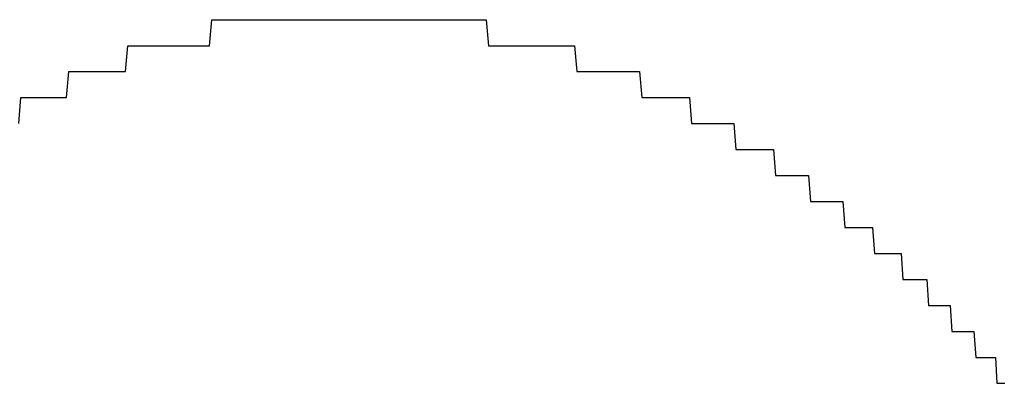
# Model space of a CAD drawing. Extents: x 1107 to 4046, y 937 to 3355.
# Tile 600 of 656: x 2190.579 to 2190.958, y 2702.323 to 2702.463. Entities that reach past the tile are written whole.
import ezdxf

# ---------------------------------------------------------------- set-up
doc = ezdxf.new("R2010")
doc.units = 0
doc.layers.add('KF_VIDA_L___C_REAR', color=7, linetype='CONTINUOUS')

# ---------------------------------------------------------------- blocks, each defined once
blk = doc.blocks.new('KF_VIDA_L___C_REAR')
at = {"layer": 'KF_VIDA_L___C_REAR'}
blk.add_polyline3d([(3.59964, 1013.21, 0), (3.6005, 1013.22, 0), (3.60136, 1013.22, 0), (3.60222, 1013.22, 0), (3.60309, 1013.22, 0), (3.60395, 1013.22, 0), (3.60482, 1013.22, 0), (3.60569, 1013.22, 0), (3.60656, 1013.22, 0), (3.60743, 1013.22, 0), (3.60831, 1013.22, 0), (3.60919, 1013.22, 0), (3.61006, 1013.22, 0), (3.61094, 1013.22, 0), (3.61183, 1013.22, 0), (3.61271, 1013.22, 0), (3.61359, 1013.22, 0), (3.61448, 1013.22, 0), (3.61537, 1013.22, 0), (3.61626, 1013.22, 0), (3.61715, 1013.22, 0), (3.61804, 1013.22, 0), (3.61893, 1013.23, 0), (3.61983, 1013.23, 0), (3.62072, 1013.23, 0), (3.62162, 1013.23, 0), (3.62252, 1013.23, 0), (3.62342, 1013.23, 0), (3.62432, 1013.23, 0), (3.62522, 1013.23, 0), (3.62613, 1013.23, 0), (3.62703, 1013.23, 0), (3.62794, 1013.23, 0), (3.62884, 1013.23, 0), (3.62975, 1013.23, 0), (3.63066, 1013.23, 0), (3.63157, 1013.23, 0), (3.63248, 1013.23, 0), (3.63339, 1013.23, 0), (3.63431, 1013.23, 0), (3.63522, 1013.23, 0), (3.63613, 1013.23, 0), (3.63705, 1013.23, 0), (3.63797, 1013.23, 0), (3.63888, 1013.23, 0), (3.6398, 1013.23, 0), (3.64072, 1013.23, 0), (3.64164, 1013.24, 0), (3.64256, 1013.24, 0), (3.64348, 1013.24, 0), (3.6444, 1013.24, 0), (3.64532, 1013.24, 0), (3.64624, 1013.24, 0), (3.64716, 1013.24, 0), (3.64808, 1013.24, 0), (3.64901, 1013.24, 0), (3.64993, 1013.24, 0), (3.65085, 1013.24, 0), (3.65178, 1013.24, 0), (3.6527, 1013.24, 0), (3.65363, 1013.24, 0), (3.65455, 1013.24, 0), (3.65548, 1013.24, 0), (3.6564, 1013.24, 0), (3.65733, 1013.24, 0), (3.65826, 1013.24, 0), (3.65918, 1013.24, 0), (3.66011, 1013.24, 0), (3.66103, 1013.24, 0), (3.66196, 1013.24, 0), (3.66289, 1013.24, 0), (3.66381, 1013.24, 0), (3.66474, 1013.24, 0), (3.66567, 1013.24, 0), (3.66659, 1013.24, 0), (3.66752, 1013.24, 0), (3.66844, 1013.24, 0), (3.66937, 1013.24, 0), (3.67029, 1013.24, 0), (3.67122, 1013.24, 0), (3.67214, 1013.24, 0), (3.67307, 1013.24, 0), (3.67399, 1013.25, 0), (3.67492, 1013.25, 0), (3.67584, 1013.25, 0), (3.67676, 1013.25, 0), (3.67768, 1013.25, 0), (3.67861, 1013.25, 0), (3.67953, 1013.25, 0), (3.68045, 1013.25, 0), (3.68137, 1013.25, 0), (3.68229, 1013.25, 0), (3.68321, 1013.25, 0), (3.68413, 1013.25, 0), (3.68504, 1013.25, 0), (3.68596, 1013.25, 0), (3.68688, 1013.25, 0), (3.6878, 1013.25, 0), (3.68873, 1013.25, 0), (3.68965, 1013.25, 0), (3.69058, 1013.25, 0), (3.69151, 1013.25, 0), (3.69244, 1013.25, 0), (3.69337, 1013.25, 0), (3.6943, 1013.25, 0), (3.69524, 1013.25, 0), (3.69618, 1013.25, 0), (3.69712, 1013.25, 0), (3.69806, 1013.25, 0), (3.699, 1013.25, 0), (3.69994, 1013.25, 0), (3.70089, 1013.25, 0), (3.70183, 1013.25, 0), (3.70278, 1013.25, 0), (3.70373, 1013.25, 0), (3.70468, 1013.25, 0), (3.70563, 1013.25, 0), (3.70658, 1013.25, 0), (3.70754, 1013.25, 0), (3.70849, 1013.25, 0), (3.70945, 1013.25, 0), (3.71041, 1013.25, 0), (3.71137, 1013.25, 0), (3.71233, 1013.25, 0), (3.71329, 1013.25, 0), (3.71425, 1013.25, 0), (3.71521, 1013.25, 0), (3.71618, 1013.25, 0), (3.71714, 1013.25, 0), (3.71811, 1013.25, 0), (3.71908, 1013.25, 0), (3.72004, 1013.25, 0), (3.72101, 1013.25, 0), (3.72198, 1013.25, 0), (3.72295, 1013.25, 0), (3.72392, 1013.25, 0), (3.7249, 1013.25, 0), (3.72587, 1013.25, 0), (3.72684, 1013.25, 0), (3.72782, 1013.25, 0), (3.72879, 1013.25, 0), (3.72977, 1013.25, 0), (3.73074, 1013.25, 0), (3.73172, 1013.25, 0), (3.73269, 1013.25, 0), (3.73367, 1013.25, 0), (3.73465, 1013.25, 0), (3.73563, 1013.25, 0), (3.73661, 1013.25, 0), (3.73759, 1013.25, 0), (3.73856, 1013.25, 0), (3.73954, 1013.25, 0), (3.74052, 1013.25, 0), (3.7415, 1013.25, 0), (3.74248, 1013.25, 0), (3.74346, 1013.25, 0), (3.74445, 1013.25, 0), (3.74543, 1013.25, 0), (3.74641, 1013.25, 0), (3.74739, 1013.25, 0), (3.74837, 1013.25, 0), (3.74935, 1013.25, 0), (3.75033, 1013.25, 0), (3.75131, 1013.25, 0), (3.75229, 1013.25, 0), (3.75327, 1013.25, 0), (3.75425, 1013.25, 0), (3.75523, 1013.25, 0), (3.75621, 1013.25, 0), (3.75719, 1013.25, 0), (3.75817, 1013.25, 0), (3.75915, 1013.25, 0), (3.76013, 1013.25, 0), (3.76111, 1013.25, 0), (3.76209, 1013.25, 0), (3.76307, 1013.25, 0), (3.76405, 1013.25, 0), (3.76502, 1013.25, 0), (3.766, 1013.25, 0), (3.76698, 1013.25, 0), (3.76795, 1013.25, 0), (3.76893, 1013.25, 0), (3.7699, 1013.25, 0), (3.77088, 1013.25, 0), (3.77185, 1013.25, 0), (3.77282, 1013.25, 0), (3.77379, 1013.25, 0), (3.77476, 1013.25, 0), (3.77573, 1013.25, 0), (3.7767, 1013.25, 0), (3.77767, 1013.25, 0), (3.77864, 1013.25, 0), (3.77961, 1013.25, 0), (3.78057, 1013.24, 0), (3.78154, 1013.24, 0), (3.7825, 1013.24, 0), (3.78347, 1013.24, 0), (3.78443, 1013.24, 0), (3.78539, 1013.24, 0), (3.78635, 1013.24, 0), (3.78731, 1013.24, 0), (3.78827, 1013.24, 0), (3.78923, 1013.24, 0), (3.79019, 1013.24, 0), (3.79114, 1013.24, 0), (3.7921, 1013.24, 0), (3.79305, 1013.24, 0), (3.794, 1013.24, 0), (3.79495, 1013.24, 0), (3.7959, 1013.24, 0), (3.79685, 1013.24, 0), (3.7978, 1013.24, 0), (3.79874, 1013.24, 0), (3.79969, 1013.24, 0), (3.80063, 1013.24, 0), (3.80157, 1013.24, 0), (3.80251, 1013.24, 0), (3.80345, 1013.24, 0), (3.80439, 1013.24, 0), (3.80532, 1013.24, 0), (3.80626, 1013.24, 0), (3.80719, 1013.24, 0), (3.80812, 1013.24, 0), (3.80905, 1013.24, 0), (3.80998, 1013.24, 0), (3.81091, 1013.24, 0), (3.81183, 1013.24, 0), (3.81275, 1013.24, 0), (3.81368, 1013.24, 0), (3.8146, 1013.23, 0), (3.81551, 1013.23, 0), (3.81643, 1013.23, 0), (3.81735, 1013.23, 0), (3.81826, 1013.23, 0), (3.81917, 1013.23, 0), (3.82008, 1013.23, 0), (3.82099, 1013.23, 0), (3.82189, 1013.23, 0), (3.8228, 1013.23, 0), (3.8237, 1013.23, 0), (3.8246, 1013.23, 0), (3.8255, 1013.23, 0), (3.82639, 1013.23, 0), (3.82729, 1013.23, 0), (3.82818, 1013.23, 0), (3.82907, 1013.23, 0), (3.82996, 1013.23, 0), (3.83084, 1013.23, 0), (3.83173, 1013.23, 0), (3.83261, 1013.23, 0), (3.83349, 1013.23, 0), (3.83436, 1013.23, 0), (3.83524, 1013.23, 0), (3.83611, 1013.23, 0), (3.83698, 1013.23, 0), (3.83785, 1013.23, 0), (3.83872, 1013.23, 0), (3.83958, 1013.22, 0), (3.84044, 1013.22, 0), (3.8413, 1013.22, 0), (3.84216, 1013.22, 0), (3.84301, 1013.22, 0), (3.84386, 1013.22, 0), (3.84471, 1013.22, 0), (3.84556, 1013.22, 0), (3.8464, 1013.22, 0), (3.84724, 1013.22, 0), (3.84808, 1013.22, 0), (3.84892, 1013.22, 0), (3.84975, 1013.22, 0), (3.85058, 1013.22, 0), (3.85141, 1013.22, 0), (3.85224, 1013.22, 0), (3.85306, 1013.22, 0), (3.85388, 1013.22, 0), (3.8547, 1013.22, 0), (3.85551, 1013.22, 0), (3.85633, 1013.22, 0), (3.85714, 1013.22, 0), (3.85795, 1013.22, 0), (3.85877, 1013.21, 0), (3.85958, 1013.21, 0), (3.8604, 1013.21, 0), (3.86121, 1013.21, 0), (3.86203, 1013.21, 0), (3.86284, 1013.21, 0), (3.86365, 1013.21, 0), (3.86447, 1013.21, 0), (3.86528, 1013.21, 0), (3.86609, 1013.21, 0), (3.86691, 1013.21, 0), (3.86772, 1013.21, 0), (3.86853, 1013.21, 0), (3.86934, 1013.21, 0), (3.87016, 1013.21, 0), (3.87097, 1013.21, 0), (3.87178, 1013.21, 0), (3.87259, 1013.21, 0), (3.8734, 1013.21, 0), (3.87421, 1013.21, 0), (3.87502, 1013.21, 0), (3.87583, 1013.2, 0), (3.87664, 1013.2, 0), (3.87745, 1013.2, 0), (3.87826, 1013.2, 0), (3.87907, 1013.2, 0), (3.87987, 1013.2, 0), (3.88068, 1013.2, 0), (3.88149, 1013.2, 0), (3.88229, 1013.2, 0), (3.8831, 1013.2, 0), (3.88391, 1013.2, 0), (3.88471, 1013.2, 0), (3.88551, 1013.2, 0), (3.88632, 1013.2, 0), (3.88712, 1013.2, 0), (3.88792, 1013.2, 0), (3.88872, 1013.2, 0), (3.88952, 1013.2, 0), (3.89032, 1013.2, 0), (3.89112, 1013.19, 0), (3.89192, 1013.19, 0), (3.89272, 1013.19, 0), (3.89352, 1013.19, 0), (3.89431, 1013.19, 0), (3.89511, 1013.19, 0), (3.8959, 1013.19, 0), (3.8967, 1013.19, 0), (3.89749, 1013.19, 0), (3.89828, 1013.19, 0), (3.89908, 1013.19, 0), (3.89987, 1013.19, 0), (3.90066, 1013.19, 0), (3.90145, 1013.19, 0), (3.90223, 1013.19, 0), (3.90302, 1013.19, 0), (3.90381, 1013.19, 0), (3.90459, 1013.18, 0), (3.90538, 1013.18, 0), (3.90616, 1013.18, 0), (3.90694, 1013.18, 0), (3.90772, 1013.18, 0), (3.9085, 1013.18, 0), (3.90928, 1013.18, 0), (3.91006, 1013.18, 0), (3.91084, 1013.18, 0), (3.91161, 1013.18, 0), (3.91239, 1013.18, 0), (3.91316, 1013.18, 0), (3.91393, 1013.18, 0), (3.91471, 1013.18, 0), (3.91548, 1013.18, 0), (3.91624, 1013.18, 0), (3.91701, 1013.18, 0), (3.91778, 1013.17, 0), (3.91854, 1013.17, 0), (3.91931, 1013.17, 0), (3.92007, 1013.17, 0), (3.92083, 1013.17, 0), (3.92159, 1013.17, 0), (3.92235, 1013.17, 0), (3.92311, 1013.17, 0), (3.92386, 1013.17, 0), (3.92462, 1013.17, 0), (3.92537, 1013.17, 0), (3.92612, 1013.17, 0), (3.92687, 1013.17, 0), (3.92762, 1013.17, 0), (3.92837, 1013.17, 0), (3.92912, 1013.16, 0), (3.92986, 1013.16, 0), (3.9306, 1013.16, 0), (3.93135, 1013.16, 0), (3.93209, 1013.16, 0), (3.93282, 1013.16, 0), (3.93356, 1013.16, 0), (3.9343, 1013.16, 0), (3.93503, 1013.16, 0), (3.93576, 1013.16, 0), (3.93649, 1013.16, 0), (3.93722, 1013.16, 0), (3.93795, 1013.16, 0), (3.93867, 1013.16, 0), (3.9394, 1013.16, 0), (3.94012, 1013.15, 0), (3.94084, 1013.15, 0), (3.94156, 1013.15, 0), (3.94228, 1013.15, 0), (3.94299, 1013.15, 0), (3.9437, 1013.15, 0), (3.94442, 1013.15, 0), (3.94513, 1013.15, 0), (3.94583, 1013.15, 0), (3.94654, 1013.15, 0), (3.94724, 1013.15, 0), (3.94795, 1013.15, 0), (3.94865, 1013.15, 0), (3.94935, 1013.15, 0), (3.95004, 1013.14, 0), (3.95074, 1013.14, 0), (3.95143, 1013.14, 0), (3.95213, 1013.14, 0), (3.95281, 1013.14, 0), (3.9535, 1013.14, 0), (3.95419, 1013.14, 0), (3.95487, 1013.14, 0), (3.95556, 1013.14, 0), (3.95624, 1013.14, 0), (3.95691, 1013.14, 0), (3.95759, 1013.14, 0), (3.95827, 1013.14, 0), (3.95894, 1013.13, 0), (3.95961, 1013.13, 0), (3.96028, 1013.13, 0), (3.96094, 1013.13, 0), (3.96161, 1013.13, 0), (3.96227, 1013.13, 0), (3.96293, 1013.13, 0), (3.96359, 1013.13, 0), (3.96425, 1013.13, 0), (3.9649, 1013.13, 0), (3.96556, 1013.13, 0), (3.96621, 1013.13, 0), (3.96686, 1013.13, 0), (3.9675, 1013.13, 0), (3.96815, 1013.12, 0), (3.96879, 1013.12, 0), (3.96943, 1013.12, 0), (3.97007, 1013.12, 0), (3.97071, 1013.12, 0), (3.97134, 1013.12, 0), (3.97197, 1013.12, 0), (3.9726, 1013.12, 0), (3.97323, 1013.12, 0), (3.97386, 1013.12, 0), (3.97448, 1013.12, 0), (3.9751, 1013.12, 0), (3.97572, 1013.12, 0), (3.97634, 1013.11, 0), (3.97696, 1013.11, 0), (3.97757, 1013.11, 0), (3.97818, 1013.11, 0), (3.97879, 1013.11, 0), (3.9794, 1013.11, 0)], dxfattribs=at)

msp = doc.modelspace()

# ---------------------------------------------------------------- block references
at = {"layer": 'KF_VIDA_L___C_REAR'}
msp.add_blockref('KF_VIDA_L___C_REAR', (2186.97908, 1689.21316), dxfattribs=at)

doc.saveas('drawing.dxf')
